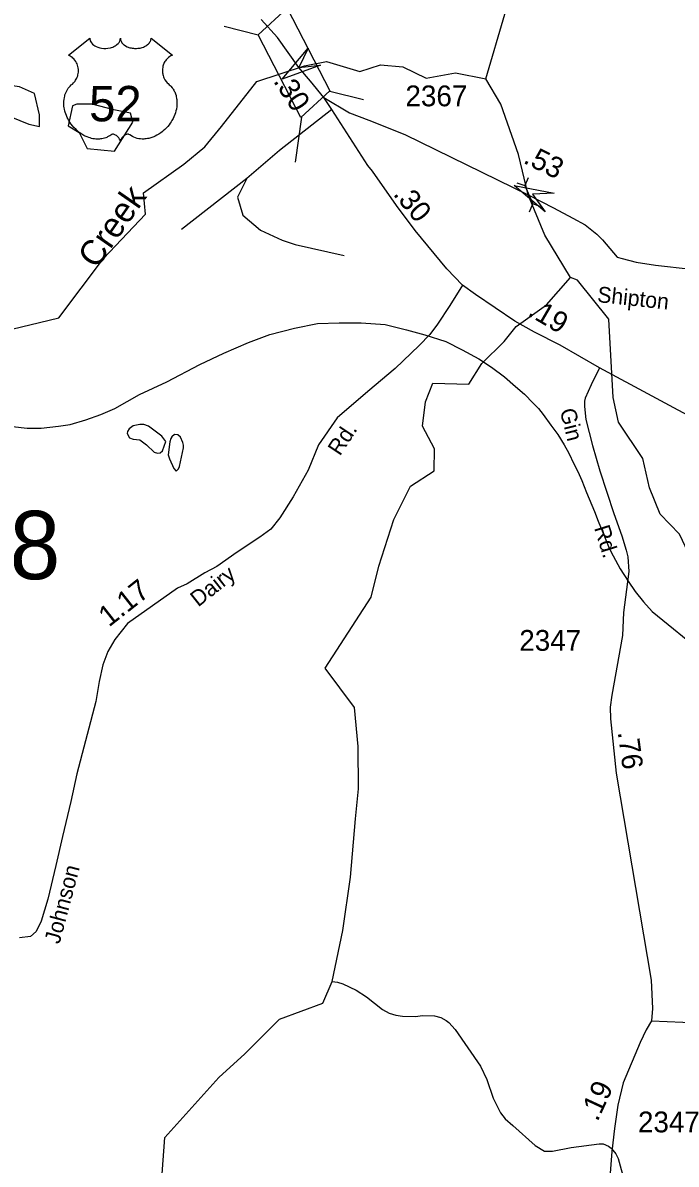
# Model space of a CAD drawing. Extents: x 1473865 to 1648260, y 639067 to 773536.
# Drawn here: x 1588081 to 1592007, y 650117 to 656971 of the extents above; entities that cross this region are included whole.
import ezdxf

# ---------------------------------------------------------------- set-up
doc = ezdxf.new("R2010")
doc.units = 0
for name, color, linetype in [('Exist Hydrographic Creek Single Shore', 7, 'Continuous'), ('Exist Hydrographic Creek Single Shore Label', 7, 'Continuous'), ('Exist Hydrographic Misc Water Feature', 7, 'Continuous'), ('Exist Railroad Mainline', 7, 'Continuous'), ('Exist Road Non-System Type 51', 7, 'Continuous'), ('Exist Road Primary US Attributed', 7, 'Continuous'), ('Exist Road Primary US Mileage Hundredths English Label', 7, 'Continuous'), ('Exist Road Primary US Shield CELL', 7, 'Continuous'), ('Exist Road Primary US Shield Number Label', 7, 'Continuous'), ('Exist Road Primary US Structure Standard Bridge CELL', 7, 'Continuous'), ('Exist Road Secondary Mileage Hundredths English Label', 7, 'Continuous'), ('Exist Road Secondary Structure Pipe Attributed CELL', 7, 'Continuous'), ('Exist Road Secondary Structure Pipe CELL', 7, 'Continuous'), ('Exist Road Secondary Structure Standard Bridge Attributed CELL', 7, 'Continuous'), ('Exist Road Secondary Structure Standard Bridge Number Label', 7, 'Continuous'), ('Exist Road Secondary Type 41 Attributed', 7, 'Continuous'), ('Exist Road Secondary Type 51 Attributed', 7, 'Continuous'), ('Exist Road Secondary Type 51 Label', 7, 'Continuous'), ('Exist Road Secondary Type 51 Number Label', 7, 'Continuous')]:
    doc.layers.add(name, color=color, linetype=linetype)

msp = doc.modelspace()

# ---------------------------------------------------------------- linework, layer by layer
at = {"layer": 'Exist Hydrographic Creek Single Shore'}
for points in [[(1590863.5, 656634.9), (1590977.5, 657023.2), (1590963.5, 657223.8), (1590914.5, 657300.2), (1590900.5, 657474.4), (1590960.5, 657591.4), (1590963.5, 657801.4), (1591084.6, 657916.6)], [(1589048.7, 656123), (1589175.5, 656226.1), (1589275.4, 656348.6), (1589487.5, 656620), (1589773.2, 656713.2), (1589906.5, 656739.6), (1590105.5, 656679.8), (1590230.5, 656719.9), (1590364.5, 656707.3), (1590504.5, 656638.9), (1590680.5, 656671.4), (1590863.5, 656634.9)], [(1591060.6, 656181.2), (1590952.5, 656482.1), (1590863.5, 656634.9)], [(1587956.4, 655118.1), (1588297, 655199.4), (1588566.6, 655556.2), (1588817.5, 655822.8), (1588806, 655950.7), (1589048.7, 656123)], [(1591372.5, 655442.9), (1591217.5, 655695.6), (1591116.8, 655938.6), (1591060.6, 656181.2)], [(1591046.2, 655147.5), (1591228.5, 655278.4), (1591372.5, 655442.9)], [(1588918.3, 650059.6), (1588934, 650277.4), (1589259.4, 650637.5), (1589414.8, 650779.9), (1589622.7, 650988.1), (1589883.2, 651083.3), (1589940, 651213.9), (1590004.2, 651520.3), (1590050.3, 651840), (1590080.3, 652190.7), (1590097.3, 652370.2), (1590096.4, 652626.2), (1590074.4, 652859.6), (1589898.4, 653095.2), (1590174.5, 653522.7), (1590221, 653709), (1590311, 653988.6), (1590410.4, 654188.8), (1590553.4, 654281.1), (1590555.5, 654412.4), (1590482.5, 654548.4), (1590501.5, 654695.8), (1590544.4, 654806.5), (1590761.5, 654802.1), (1590838.5, 654925.3), (1590973.5, 655057.1), (1591046.2, 655147.5)]]:
    msp.add_lwpolyline(points, dxfattribs=at)
at = {"layer": 'Exist Hydrographic Misc Water Feature'}
for points in [[(1588181.4, 656348.8), (1588181.4, 656419.4), (1588151.1, 656547.1), (1588060.5, 656587.5), (1587707.8, 656637.9), (1587694.4, 656600.9), (1587758.2, 656533.7), (1587909.3, 656446.3), (1588117.5, 656362.3), (1588181.4, 656348.8)], [(1588379.5, 656473.2), (1588352.6, 656352.2), (1588419.8, 656311.8), (1588466.8, 656217.7), (1588631.4, 656200.9), (1588742.2, 656375.7), (1588728.8, 656429.5), (1588628, 656449.7), (1588497.1, 656483.3), (1588406.4, 656483.3), (1588379.5, 656473.2)], [(1594410.5, 650694.4), (1594385.4, 650744.1), (1594005.4, 650975), (1593898.4, 651085.5), (1593736.5, 651420.3), (1593638.4, 651553.6), (1593573.4, 651738.6), (1593227.4, 651991.8), (1593153.4, 652101.7), (1592898.4, 652362.8), (1592850.4, 652508.2), (1592861.4, 652724.7), (1592452.4, 653330.3), (1592148.4, 653641.7), (1592026.4, 653900.2), (1591911.5, 654020.7), (1591847.4, 654179.5), (1591807.4, 654354.3), (1591660.4, 654573.9), (1591629.4, 654722.2), (1591602.5, 655192.2), (1591413.4, 655425.7), (1591372.5, 655442.9)], [(1588889.5, 654386.7), (1588906.8, 654388.7), (1588920.9, 654400.6), (1588939.5, 654456.6), (1588915.9, 654488.6), (1588836.5, 654549.5), (1588808.6, 654559.8), (1588784.7, 654560.1), (1588744.5, 654550.6), (1588720.3, 654532.9), (1588710.1, 654517), (1588708, 654505), (1588721.7, 654478.9), (1588743.6, 654470.6), (1588783.6, 654466.1), (1588823.3, 654437.7), (1588870.8, 654393.1), (1588889.5, 654386.7)], [(1589003, 654279.3), (1589015.7, 654293.4), (1589021.9, 654307.4), (1589047.1, 654419.1), (1589047.3, 654435.1), (1589043.5, 654451.1), (1589027.8, 654483.3), (1589012.1, 654497.5), (1588992.1, 654499.7), (1588975.9, 654485.9), (1588969.7, 654476), (1588965.5, 654456), (1588954.6, 654376.2), (1588962.4, 654352.1), (1588987.8, 654295.8), (1589003, 654279.3)], [(1589940, 651213.9), (1589971.9, 651210), (1590003.9, 651199.7), (1590083.5, 651162.7), (1590147, 651122), (1590242.3, 651044.9), (1590282, 651024.4), (1590321.9, 651012), (1590361.8, 651005.5), (1590441.9, 651004.6), (1590479.9, 651010.1), (1590553.9, 651007.2), (1590593.8, 650996.8), (1590625.6, 650980.4), (1590641.5, 650968.2), (1590679, 650925.8), (1590830.7, 650706), (1590869.8, 650625.5), (1590906.5, 650513.1), (1590951.6, 650424.6), (1590980.5, 650389.2)], [(1590980.5, 650389.2), (1591025.8, 650348.9), (1591160, 650229.5), (1591215.4, 650195.6), (1591263.3, 650195), (1591375.6, 650217.3), (1591544, 650239.4), (1591568, 650238.9), (1591599.7, 650224.3), (1591615.7, 650212.5), (1591645.1, 650178.3), (1591658.8, 650150.1), (1591698.9, 650004.9), (1591706.4, 649972.7), (1591717.8, 649916.7), (1591732.9, 649852.3), (1591752.1, 649796.2), (1591771.6, 649756.4), (1591810.8, 649697.3)]]:
    msp.add_lwpolyline(points, dxfattribs=at)
at = {"layer": 'Exist Railroad Mainline'}
msp.add_lwpolyline([(1588018.5, 654547.8), (1588106.5, 654536.9), (1588190.4, 654538), (1588294.6, 654548.9), (1588364.7, 654560.1), (1588459.1, 654587), (1588549.4, 654620), (1588634, 654655.1), (1588782.7, 654739.5), (1588945.7, 654815.7), (1589144.9, 654919.5), (1589289.6, 654988), (1589436.3, 655052.3), (1589564.9, 655098.9), (1589713.4, 655137.3), (1589851.6, 655165.7), (1589981.8, 655170.3), (1590113.8, 655168.8), (1590257.7, 655159.3), (1590387.5, 655127.9), (1590496.8, 655096.9), (1590622.8, 655057.1), (1590720.3, 655008.1), (1590821.8, 654953.1), (1590897.2, 654904.1), (1590975.3, 654844.5), (1591041.7, 654787), (1591095.3, 654740.5), (1591148.7, 654687.8), (1591180.5, 654655.6), (1591208, 654619.4), (1591253.3, 654554.9), (1591296.7, 654498.4), (1591334.1, 654438), (1591361.5, 654387.8), (1591392.9, 654323.5), (1591416.3, 654277.2), (1591439.6, 654222.9), (1591469, 654150.7), (1591515.7, 654036.3), (1591539.1, 653978), (1591572.3, 653895.7), (1591605.3, 653817.4), (1591628.8, 653771.1), (1591670, 653692.6), (1591719.1, 653618.2), (1591760.5, 653555.8), (1591809.9, 653493.3), (1591863.3, 653436.8), (1591958.4, 653357.9), (1592077.3, 653262.6)], dxfattribs=at)
at = {"layer": 'Exist Road Non-System Type 51'}
for points in [[(1589937.3, 656450.4), (1589622.5, 656205.6), (1589428.1, 656037)], [(1589428.1, 656037), (1589035.1, 655730.1)], [(1589428.1, 656037), (1589372, 655924.7), (1589402.2, 655816.6), (1589510.2, 655725.8), (1589639.7, 655665.3), (1589717.5, 655639.4), (1590011.2, 655574.5)]]:
    msp.add_lwpolyline(points, dxfattribs=at)
at = {"layer": 'Exist Road Primary US Attributed'}
for points in [[(1589740.1, 656702.4), (1589610.8, 656882.4), (1589512.7, 656992.4)], [(1589890, 656523.8), (1589809.5, 656620.9), (1589740.1, 656702.4)], [(1590722.5, 655396.1), (1590628.2, 655493.3), (1590438.7, 655724.3), (1590327.3, 655873.7), (1590182.9, 656080.1), (1590155.1, 656113.7), (1589937.3, 656450.4), (1589890, 656523.8)], [(1591546.7, 654898.5), (1591309.3, 655036.2), (1591155.5, 655114.3), (1591037.1, 655179.1), (1590801.5, 655339.2), (1590722.5, 655396.1)], [(1593223.5, 654001), (1592833.9, 654214.2), (1592259.8, 654517.5), (1592180.2, 654560), (1591546.7, 654898.5)]]:
    msp.add_lwpolyline(points, dxfattribs=at)
at = {"layer": 'Exist Road Primary US Shield CELL'}
msp.add_lwpolyline([(1588483.5, 656879.1), (1588483.9, 656873.8), (1588485.1, 656867.5), (1588486.1, 656864.2), (1588489.1, 656858), (1588494, 656850.6), (1588500.7, 656843.4), (1588508.4, 656837.1), (1588513.6, 656833.8), (1588522.4, 656829.1), (1588532.3, 656824.9), (1588543.4, 656821.7), (1588554.7, 656819.4), (1588567.1, 656818), (1588579.3, 656817.8), (1588592.5, 656818.8), (1588607.1, 656821.6), (1588613.9, 656823.4), (1588621.4, 656825.9), (1588628.4, 656828.8), (1588636.1, 656832.9), (1588642.2, 656836.9), (1588647, 656840.4), (1588653.9, 656846.9), (1588659.3, 656853.7), (1588661.6, 656857.5), (1588663.5, 656861.1), (1588666.2, 656868.9), (1588667, 656872.3), (1588667.5, 656879.4), (1588668, 656873.4), (1588668.6, 656869.7), (1588669.6, 656866.1), (1588671.1, 656862.2), (1588673.8, 656856.7), (1588676.9, 656852.2), (1588682.6, 656845.4), (1588686.2, 656842.1), (1588689.4, 656839.4), (1588698.2, 656833.4), (1588708.4, 656828.2), (1588713.4, 656826), (1588718.6, 656824.2), (1588725.1, 656822.2), (1588731.9, 656820.6), (1588738.5, 656819.5), (1588745.4, 656818.5), (1588752.4, 656818), (1588758.1, 656817.8), (1588765, 656817.9), (1588771.5, 656818.3), (1588778.1, 656819), (1588785.4, 656820.2), (1588791.3, 656821.5), (1588799, 656823.6), (1588806, 656826.1), (1588812.1, 656828.8), (1588820.1, 656832.9), (1588826.6, 656837), (1588831.3, 656840.8), (1588836.9, 656845.9), (1588842.2, 656852.1), (1588845.3, 656856.6), (1588847.5, 656861.2), (1588849.6, 656866.1), (1588850.8, 656871.2), (1588851.4, 656875.7), (1588851.6, 656879.5), (1588980.2, 656777.1), (1588977.1, 656775.9), (1588970.1, 656772.5), (1588964.6, 656769.3), (1588955.8, 656763), (1588952, 656759.6), (1588948.2, 656756), (1588944.7, 656752.2), (1588941.6, 656748.7), (1588937.9, 656743.5), (1588934.5, 656738.3), (1588931.3, 656732.6), (1588928.9, 656727.7), (1588924.9, 656717.4), (1588923, 656710.8), (1588921.8, 656705.3), (1588920.3, 656693.8), (1588919.9, 656688.3), (1588919.9, 656682.9), (1588920.2, 656677.2), (1588920.7, 656671.8), (1588921.7, 656666.1), (1588922.6, 656661), (1588924.2, 656654.9), (1588926.5, 656647.8), (1588929.3, 656640.8), (1588935.2, 656629.7), (1588942.8, 656618.3), (1588948.2, 656611.9), (1588953.5, 656606.4), (1588961.4, 656599.7), (1588965.7, 656595.9), (1588970.6, 656591), (1588978.7, 656581.6), (1588982, 656577.2), (1588985.3, 656572.3), (1588988.3, 656567.2), (1588991.3, 656561.7), (1588993.8, 656556.9), (1588998.3, 656545.9), (1589001.6, 656535.2), (1589003.1, 656529.6), (1589005.5, 656517), (1589006.4, 656510.7), (1589007.4, 656498.4), (1589007.4, 656483.5), (1589006.3, 656469.4), (1589003.6, 656452.9), (1589001.4, 656443), (1588998.1, 656431.6), (1588994.8, 656421.6), (1588988.9, 656406.9), (1588983.7, 656396.3), (1588976.9, 656383.9), (1588972.3, 656376.3), (1588966.9, 656368.3), (1588960.2, 656359), (1588952.3, 656349.1), (1588942.8, 656338.7), (1588935.1, 656331), (1588925.1, 656322.1), (1588919, 656317.1), (1588910.3, 656310.5), (1588898.5, 656302.6), (1588886.8, 656295.9), (1588876.8, 656290.8), (1588868, 656287), (1588856.6, 656282.6), (1588837.7, 656277.4), (1588830.7, 656275.9), (1588822.5, 656274.7), (1588814.9, 656274), (1588807.4, 656273.5), (1588797.4, 656273.5), (1588787.5, 656274.3), (1588778, 656275.6), (1588768.2, 656277.7), (1588758, 656280.7), (1588748.7, 656284.4), (1588739.3, 656289), (1588723.4, 656299), (1588718.8, 656301.5), (1588716.2, 656302.2), (1588710, 656302.5), (1588704.3, 656301.2), (1588698.3, 656298.9), (1588694.8, 656297), (1588690, 656293.9), (1588686.4, 656291), (1588682, 656286.8), (1588678.9, 656283.3), (1588676.6, 656280.6), (1588672.1, 656273.5), (1588670.5, 656270.2), (1588668.9, 656265.8), (1588667.4, 656259.5), (1588665.4, 656267.5), (1588663, 656272.8), (1588660.3, 656277.4), (1588657.4, 656281.4), (1588653, 656286.6), (1588648.9, 656290.5), (1588644.1, 656294.4), (1588638.9, 656297.5), (1588634.8, 656299.7), (1588631, 656301.1), (1588626.3, 656302.2), (1588622.5, 656302.5), (1588619.4, 656302.5), (1588615.1, 656301.5), (1588609.3, 656297.3), (1588603.8, 656293.5), (1588597.8, 656289.8), (1588590.7, 656286), (1588585.4, 656283.5), (1588579.2, 656281.1), (1588571.9, 656278.7), (1588564, 656276.6), (1588555.9, 656275), (1588548.8, 656273.9), (1588541.1, 656273.2), (1588534.2, 656273), (1588527, 656273.1), (1588520.2, 656273.6), (1588512.4, 656274.3), (1588502.7, 656275.7), (1588494.6, 656277.5), (1588486.1, 656279.8), (1588477.4, 656282.6), (1588468, 656286.1), (1588456.3, 656291.2), (1588448.2, 656295.4), (1588435.4, 656302.8), (1588420.3, 656313.2), (1588409, 656322.4), (1588400.7, 656329.9), (1588388.4, 656342.4), (1588381.3, 656350.5), (1588370, 656365.1), (1588362.8, 656375.6), (1588358.1, 656383.4), (1588351.3, 656395.9), (1588347.5, 656403.7), (1588342.6, 656415.1), (1588338.8, 656425.5), (1588335.6, 656435.4), (1588333.9, 656441.7), (1588331.5, 656452.7), (1588330, 656460.5), (1588328.5, 656471.2), (1588327.7, 656482.6), (1588327.6, 656493), (1588327.9, 656501.6), (1588328.9, 656511.7), (1588330.6, 656522.4), (1588332.6, 656531.6), (1588334.5, 656538.3), (1588337.2, 656546.3), (1588340.8, 656555.2), (1588345.1, 656563.7), (1588349.1, 656570.8), (1588354.2, 656578.4), (1588359.2, 656584.8), (1588365.8, 656592), (1588372.6, 656598.5), (1588378.9, 656603.6), (1588386.3, 656610.9), (1588390.2, 656615.3), (1588394.9, 656621.5), (1588398.6, 656627.2), (1588401.6, 656632.2), (1588405.5, 656639.8), (1588407.8, 656645.4), (1588410.8, 656654.1), (1588412.3, 656660.1), (1588413.8, 656668), (1588414.8, 656675.3), (1588415.2, 656684.5), (1588414.9, 656692.1), (1588414, 656701), (1588412.3, 656709.5), (1588410.3, 656717), (1588407.1, 656725.5), (1588404.2, 656731.7), (1588399.2, 656740.2), (1588393.7, 656748), (1588388.1, 656754.4), (1588382.4, 656760.1), (1588376.9, 656764.3), (1588371.7, 656768), (1588365.2, 656772), (1588358.9, 656775.1), (1588354.9, 656776.7)], close=True, dxfattribs=at)
at = {"layer": 'Exist Road Primary US Structure Standard Bridge CELL'}
for p, q in [((1589291.4, 656950.5), (1589494.9, 656900.3)), ((1589925.4, 656561.4), (1590128.9, 656511.1)), ((1589754.8, 656405), (1589717.1, 656133.7))]:
    msp.add_line(p, q, dxfattribs=at)
msp.add_lwpolyline([(1589669.4, 657060.2), (1589926.2, 656562.1), (1589751.7, 656402.2), (1589494.9, 656900.3)], close=True, dxfattribs=at)
at = {"layer": 'Exist Road Secondary Structure Pipe Attributed CELL'}
msp.add_lwpolyline([(1591219.2, 655835.5), (1591034.2, 655994.4), (1591273.8, 655949.3), (1591144.1, 655941.6)], close=True, dxfattribs=at)
at = {"layer": 'Exist Road Secondary Structure Pipe CELL'}
for p, q in [((1591049.9, 656011.5), (1591097.7, 655994.4)), ((1591117.4, 656041.2), (1591097.7, 655994.4)), ((1591097.7, 655994.4), (1591146.4, 655883.7)), ((1591126.7, 655836.9), (1591146.4, 655883.7)), ((1591194.2, 655866.5), (1591146.4, 655883.7))]:
    msp.add_line(p, q, dxfattribs=at)
at = {"layer": 'Exist Road Secondary Structure Standard Bridge Attributed CELL'}
msp.add_lwpolyline([(1589869.3, 656716.4), (1589640.5, 656632.1), (1589796.4, 656819.5), (1589740.1, 656702.4)], close=True, dxfattribs=at)
at = {"layer": 'Exist Road Secondary Type 41 Attributed'}
for points in [[(1589890, 656523.8), (1590043.8, 656431.4), (1590159.7, 656386.4), (1590376, 656300.3), (1591116.8, 655938.6), (1591269.4, 655861.2), (1591387.1, 655798.1), (1591459.9, 655759.2), (1591529.4, 655702.6), (1591563.7, 655668.1), (1591653.3, 655564.9), (1591681.7, 655555.1), (1591766.7, 655533.2), (1591882.4, 655515.4), (1592098.2, 655492.2), (1592133.7, 655467.7), (1592195.3, 655387), (1592302.4, 655272.2)], [(1591857.9, 650977.6), (1592141.7, 650965.9), (1592603.4, 650937.9), (1592815.5, 650919.6), (1592903, 650912.1), (1593070.7, 650892.1), (1593131.1, 650881.3), (1593188.4, 650866.5), (1593351.9, 650805), (1593403.3, 650785.7), (1593841.1, 650628.2), (1594165.7, 650522), (1594321, 650466), (1594508.3, 650405.6), (1594570, 650389), (1594706.3, 650372.2), (1594966.4, 650370.2), (1595096.1, 650364.3)]]:
    msp.add_lwpolyline(points, dxfattribs=at)
at = {"layer": 'Exist Road Secondary Type 51 Attributed'}
for points in [[(1590722.5, 655396.1), (1590646.8, 655273), (1590573.5, 655161.7), (1590526.2, 655100.1)], [(1590526.2, 655100.1), (1590463.4, 655032.6), (1590318.4, 654895.6), (1590154.7, 654756.7), (1589970.5, 654599.9), (1589857.1, 654436.7), (1589795.9, 654285.5), (1589705.2, 654125.6), (1589625.8, 653998.5), (1589571.2, 653931), (1589504.8, 653883.5), (1589368.3, 653792.8), (1589247.4, 653706.3), (1589173.9, 653667.4), (1589067.7, 653602.2), (1589009.8, 653576.7), (1588710.5, 653363.9), (1588634.3, 653267.1), (1588591.6, 653195.5), (1588562.4, 653115.2), (1588539.8, 653015.2), (1588520.8, 652895.5), (1588405.3, 652460.2), (1588370.6, 652295.8), (1588318.9, 652084.3), (1588279, 651911.1), (1588231.4, 651707.6), (1588190.4, 651576), (1588161.9, 651514.1), (1588127.7, 651484.4), (1588061.5, 651476.9)], [(1591546.7, 654898.5), (1591495.5, 654797.3), (1591460.5, 654717.8), (1591456.9, 654699.2), (1591455.8, 654667.8), (1591464.9, 654589.6), (1591504.7, 654433.1), (1591548.9, 654280.6), (1591633.5, 654023.7), (1591679.8, 653891.1), (1591706.7, 653804.8), (1591716.1, 653764.6), (1591723.3, 653675.8), (1591713.7, 653613.3)], [(1591713.7, 653613.3), (1591690.7, 653429.1), (1591683.9, 653291.2), (1591620.5, 652933.9), (1591610.4, 652862.3), (1591612.2, 652791.4), (1591646.7, 652466), (1591856.1, 651222.5), (1591864.9, 651051.5), (1591857.9, 650977.6)], [(1591857.9, 650977.6), (1591827.2, 650924), (1591790.2, 650848.5), (1591688.7, 650605.8), (1591657, 650470.4), (1591636.9, 650332.1), (1591619.6, 650193.7), (1591607.4, 650011)]]:
    msp.add_lwpolyline(points, dxfattribs=at)

# ---------------------------------------------------------------- texts
at = {"layer": 'Exist Hydrographic Creek Single Shore Label'}
msp.add_text('Creek', height=150, rotation=55.19619, dxfattribs=at).set_placement((1588524.6, 655488.3))
at = {"layer": 'Exist Road Primary US Mileage Hundredths English Label'}
for s, rotation, p in [('.30', 303.14364, (1589583.3, 656621.4)), ('.30', 309.62206, (1590302.1, 655941.3)), ('.19', 329.67264, (1591109.5, 655217.6))]:
    msp.add_text(s, height=125, rotation=rotation, dxfattribs=at).set_placement(p)
at = {"layer": 'Exist Road Primary US Shield Number Label'}
msp.add_text('52', height=212.5, dxfattribs=at).set_placement((1588479.3, 656379.8))
at = {"layer": 'Exist Road Secondary Mileage Hundredths English Label'}
for s, rotation, p in [('.53', 333.77193, (1591082.4, 656132.4)), ('1.17', 38.28913, (1588598.4, 653339.2)), ('.76', 277.69035, (1591655.5, 652711.5)), ('.19', 65.20046, (1591534.2, 650368.2))]:
    msp.add_text(s, height=125, rotation=rotation, dxfattribs=at).set_placement(p)
at = {"layer": 'Exist Road Secondary Structure Standard Bridge Number Label'}
msp.add_text('178', height=410.1, dxfattribs=at).set_placement((1587391.4, 653630.2))
at = {"layer": 'Exist Road Secondary Type 51 Label'}
for s, rotation, p in [('Shipton', 353.87269, (1591529.7, 655294.8)), ('Gin', 284.28951, (1591307, 654643.6)), ('Rd.', 56.67451, (1589986.4, 654366.2)), ('Rd.', 287.27704, (1591513, 653938.1)), ('Dairy', 38.28913, (1589134.8, 653460.2)), ('Johnson', 75.14621, (1588301.2, 651435.2))]:
    msp.add_text(s, height=95, rotation=rotation, dxfattribs=at).set_placement(p)
at = {"layer": 'Exist Road Secondary Type 51 Number Label'}
for s, p in [('2367', (1590380.3, 656470.2)), ('2347', (1591064.4, 653200)), ('2347', (1591777.6, 650308))]:
    msp.add_text(s, height=125, dxfattribs=at).set_placement(p)

doc.saveas('drawing.dxf')
